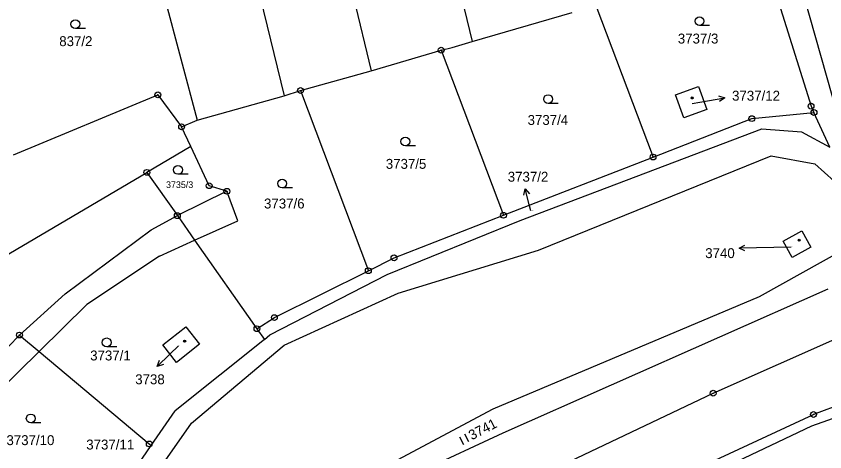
# Model space of a CAD drawing. Extents: x -593183 to -588034, y -1130415 to -1124994.
# Drawn here: x -591986.4 to -591847.9, y -1129082.2 to -1129007.5 of the extents above; entities that cross this region are included whole.
import ezdxf

# ---------------------------------------------------------------- set-up
doc = ezdxf.new("R2010")
doc.units = 0
for name, color, linetype in [('Vrstva 1', 7, 'Continuous'), ('Vrstva 16', 7, 'Continuous'), ('Vrstva 18', 7, 'Continuous'), ('Vrstva 19', 7, 'Continuous'), ('Vrstva 24', 7, 'Continuous'), ('Vrstva 25', 7, 'Continuous'), ('Vrstva 4', 7, 'Continuous')]:
    doc.layers.add(name, color=color, linetype=linetype)

msp = doc.modelspace()

# ---------------------------------------------------------------- linework, layer by layer
at = {"layer": 'Vrstva 1'}
for p, q in [((-591916.85, -1128976.13), (-591908.28, -1129011.87)), ((-591934.35, -1128980.55), (-591925.61, -1129016.89)), ((-591949.56, -1128983.97), (-591940.48, -1129021.2)), ((-591965.09, -1128989.08), (-591955.4, -1129025.36)), ((-591858.16, -1128997.37), (-591850.21, -1129022.94)), ((-591851.46, -1129004.08), (-591844.7, -1129027.89)), ((-591887.08, -1129005.69), (-591877.29, -1129031.67)), ((-591908.28, -1129011.87), (-591891.13, -1129006.89)), ((-591911.7, -1129012.86), (-591908.28, -1129011.87)), ((-591925.61, -1129016.89), (-591913.6, -1129013.33)), ((-591913.6, -1129013.33), (-591911.7, -1129012.86)), ((-591913.6, -1129013.33), (-591902.93, -1129041.66)), ((-591937.71, -1129020.27), (-591925.61, -1129016.89)), ((-591873.45, -1129021.01), (-591869.5, -1129019.58)), ((-591869.5, -1129019.58), (-591868.07, -1129023.53)), ((-591986.87, -1129031.29), (-591962.16, -1129021)), ((-591962.16, -1129021), (-591958.08, -1129026.48)), ((-591940.48, -1129021.2), (-591937.71, -1129020.27)), ((-591937.71, -1129020.27), (-591926.08, -1129051.16)), ((-591872.02, -1129024.96), (-591873.45, -1129021.01)), ((-591955.4, -1129025.36), (-591940.48, -1129021.2)), ((-591868.07, -1129023.53), (-591872.02, -1129024.96)), ((-591850.21, -1129022.94), (-591849.71, -1129024.03)), ((-591877.29, -1129031.67), (-591860.36, -1129025.08)), ((-591860.36, -1129025.08), (-591849.71, -1129024.03)), ((-591846.97, -1129029.98), (-591849.71, -1129024.03)), ((-591958.08, -1129026.48), (-591955.4, -1129025.36)), ((-591956.48, -1129029.84), (-591958.08, -1129026.48)), ((-591900.06, -1129042.53), (-591858.64, -1129026.85)), ((-591858.64, -1129026.85), (-591851.83, -1129027.34)), ((-591851.83, -1129027.34), (-591846.97, -1129029.98)), ((-591956.48, -1129029.84), (-591964.03, -1129034.3)), ((-591953.36, -1129036.59), (-591956.48, -1129029.84)), ((-591902.93, -1129041.66), (-591877.29, -1129031.67)), ((-591989.84, -1129049.54), (-591964.03, -1129034.3)), ((-591964.03, -1129034.3), (-591958.81, -1129041.72)), ((-591950.32, -1129037.54), (-591958.81, -1129041.72)), ((-591950.32, -1129037.54), (-591953.36, -1129036.59)), ((-591963.3, -1129044.16), (-591958.81, -1129041.72)), ((-591958.81, -1129041.72), (-591955.85, -1129045.92)), ((-591921.68, -1129048.96), (-591902.93, -1129041.66)), ((-591922.84, -1129051.81), (-591900.06, -1129042.53)), ((-591978.06, -1129055.13), (-591963.3, -1129044.16)), ((-591859.07, -1129055.6), (-591838.82, -1129044.27)), ((-591855, -1129046.1), (-591851.81, -1129044.35)), ((-591851.81, -1129044.35), (-591850.28, -1129047.12)), ((-591955.85, -1129045.92), (-591945.17, -1129061.11)), ((-591853.47, -1129048.88), (-591855, -1129046.1)), ((-591850.28, -1129047.12), (-591853.47, -1129048.88)), ((-591926.08, -1129051.16), (-591921.68, -1129048.96)), ((-591942.18, -1129059.2), (-591926.08, -1129051.16)), ((-591942.94, -1129062.16), (-591922.84, -1129051.81)), ((-591902.96, -1129078.99), (-591847.27, -1129054.28)), ((-591985.87, -1129062.19), (-591978.06, -1129055.13)), ((-591904.71, -1129074.84), (-591859.07, -1129055.6)), ((-591866.99, -1129072.17), (-591835.52, -1129058.19)), ((-591945.17, -1129061.11), (-591942.18, -1129059.2)), ((-591961.3, -1129063.9), (-591957.33, -1129060.77)), ((-591957.33, -1129060.77), (-591954.99, -1129063.78)), ((-591945.17, -1129061.11), (-591943.89, -1129062.93)), ((-591990.67, -1129067.13), (-591985.87, -1129062.19)), ((-591985.87, -1129062.19), (-591982.51, -1129065.01)), ((-591943.89, -1129062.93), (-591942.94, -1129062.16)), ((-591958.93, -1129066.9), (-591961.3, -1129063.9)), ((-591943.89, -1129062.93), (-591959.18, -1129075.21)), ((-591954.99, -1129063.78), (-591958.93, -1129066.9)), ((-591982.51, -1129065.01), (-591963.62, -1129080.87)), ((-591825.17, -1129066.6), (-591849.8, -1129075.82)), ((-591850.06, -1129077.78), (-591824.31, -1129068.41)), ((-591904.9, -1129090.17), (-591866.99, -1129072.17)), ((-591921.06, -1129083.57), (-591904.71, -1129074.84)), ((-591963.3, -1129081.14), (-591959.18, -1129075.21)), ((-591884.35, -1129091.84), (-591849.8, -1129075.82)), ((-591897.99, -1129100.42), (-591850.06, -1129077.78)), ((-591918.99, -1129086.39), (-591902.96, -1129078.99)), ((-591967.71, -1129087.49), (-591963.3, -1129081.14)), ((-591963.62, -1129080.87), (-591963.3, -1129081.14))]:
    msp.add_line(p, q, dxfattribs=at)
at = {"layer": 'Vrstva 16'}
for p, q in [((-591870.58, -1129022.5), (-591867.94, -1129022.03)), ((-591898.22, -1129040.9), (-591898.45, -1129040.03)), ((-591853.64, -1129047.12), (-591859.56, -1129047.24)), ((-591958.63, -1129064.04), (-591960.11, -1129065.48))]:
    msp.add_line(p, q, dxfattribs=at)
at = {"layer": 'Vrstva 24'}
for centre, radius in [((-591913.6, -1129013.33), 0.5), ((-591913.6, -1129013.33), 0.0327), ((-591937.71, -1129020.27), 0.5), ((-591962.16, -1129021), 0.5), ((-591962.16, -1129021), 0.0327), ((-591937.71, -1129020.27), 0.0327), ((-591850.21, -1129022.94), 0.5), ((-591850.21, -1129022.94), 0.0327), ((-591849.71, -1129024.03), 0.5), ((-591860.36, -1129025.08), 0.5), ((-591860.36, -1129025.08), 0.0327), ((-591849.71, -1129024.03), 0.0327), ((-591958.08, -1129026.48), 0.5), ((-591958.08, -1129026.48), 0.0327), ((-591877.29, -1129031.67), 0.5), ((-591877.29, -1129031.67), 0.0327), ((-591964.03, -1129034.3), 0.5), ((-591964.03, -1129034.3), 0.0327), ((-591953.36, -1129036.59), 0.5), ((-591953.36, -1129036.59), 0.0327), ((-591950.32, -1129037.54), 0.5), ((-591950.32, -1129037.54), 0.0327), ((-591958.81, -1129041.72), 0.5), ((-591958.81, -1129041.72), 0.0327), ((-591902.93, -1129041.66), 0.5), ((-591902.93, -1129041.66), 0.0327), ((-591921.68, -1129048.96), 0.5), ((-591921.68, -1129048.96), 0.0327), ((-591926.08, -1129051.16), 0.5), ((-591926.08, -1129051.16), 0.0327), ((-591942.18, -1129059.2), 0.5), ((-591942.18, -1129059.2), 0.0327), ((-591945.17, -1129061.11), 0.5), ((-591945.17, -1129061.11), 0.0327), ((-591985.87, -1129062.19), 0.5), ((-591985.87, -1129062.19), 0.0327), ((-591866.99, -1129072.17), 0.5), ((-591866.99, -1129072.17), 0.0327), ((-591849.8, -1129075.82), 0.5), ((-591849.8, -1129075.82), 0.0327), ((-591963.62, -1129080.87), 0.5), ((-591963.62, -1129080.87), 0.0327)]:
    msp.add_circle(centre, radius, dxfattribs=at)
at = {"layer": 'Vrstva 25'}
for p, q in [((-591974.54, -1129009.64), (-591976.29, -1129009.64)), ((-591867.59, -1129009.11), (-591869.34, -1129009.11)), ((-591893.53, -1129022.48), (-591895.28, -1129022.48)), ((-591867.94, -1129022.03), (-591864.99, -1129021.51)), ((-591917.99, -1129029.76), (-591919.74, -1129029.76)), ((-591956.95, -1129034.63), (-591958.7, -1129034.63)), ((-591939.1, -1129036.97), (-591940.85, -1129036.97)), ((-591898.45, -1129040.03), (-591899.2, -1129037.13)), ((-591859.56, -1129047.24), (-591862.56, -1129047.3)), ((-591969.17, -1129064.2), (-591970.92, -1129064.2)), ((-591960.11, -1129065.48), (-591962.25, -1129067.58)), ((-591982.19, -1129077.24), (-591983.94, -1129077.24)), ((-591908.84, -1129080.51), (-591909.53, -1129079.18)), ((-591910.44, -1129079.65), (-591909.75, -1129080.98))]:
    msp.add_line(p, q, dxfattribs=at)
for points in [[(-591866.06, -1129021.19), (-591864.99, -1129021.51), (-591865.88, -1129022.17)], [(-591899.44, -1129038.22), (-591899.2, -1129037.13), (-591898.47, -1129037.97)], [(-591861.55, -1129047.78), (-591862.56, -1129047.3), (-591861.57, -1129046.78)], [(-591961.19, -1129067.24), (-591962.25, -1129067.58), (-591961.89, -1129066.52)]]:
    msp.add_lwpolyline(points, dxfattribs=at)
for centre, radius in [((-591976.29, -1129008.89), 0.75), ((-591869.34, -1129008.36), 0.75), ((-591895.28, -1129021.73), 0.75), ((-591870.6, -1129021.54), 0.175), ((-591870.6, -1129021.54), 0.15), ((-591919.74, -1129029.01), 0.75), ((-591958.7, -1129033.88), 0.75), ((-591940.85, -1129036.22), 0.75), ((-591852.25, -1129045.91), 0.175), ((-591852.25, -1129045.91), 0.15), ((-591970.92, -1129063.45), 0.75), ((-591957.56, -1129063.23), 0.175), ((-591957.56, -1129063.23), 0.15), ((-591983.94, -1129076.49), 0.75)]:
    msp.add_circle(centre, radius, dxfattribs=at)
at = {"layer": 'Vrstva 4'}
for p, q in [((-591896.93, -1129047.65), (-591857.03, -1129031.44)), ((-591857.03, -1129031.44), (-591849.56, -1129032.85)), ((-591849.56, -1129032.85), (-591841.07, -1129040.53)), ((-591948.47, -1129042.58), (-591950.32, -1129037.54)), ((-591955.85, -1129045.92), (-591948.47, -1129042.58)), ((-591961.87, -1129048.65), (-591955.85, -1129045.92)), ((-591961.87, -1129048.65), (-591974.31, -1129056.97)), ((-591920.95, -1129055.01), (-591896.93, -1129047.65)), ((-591940.51, -1129063.95), (-591920.95, -1129055.01)), ((-591974.31, -1129056.97), (-591982.51, -1129065.01)), ((-591956.4, -1129077.31), (-591940.51, -1129063.95)), ((-591982.51, -1129065.01), (-591990.32, -1129072.67)), ((-591964.56, -1129089.01), (-591956.4, -1129077.31))]:
    msp.add_line(p, q, dxfattribs=at)

# ---------------------------------------------------------------- texts
at = {"layer": 'Vrstva 16'}
for s, p in [('3737/12', (-591863.75, -1129022)), ('3737/2', (-591902.19, -1129035.9)), ('3740', (-591868.35, -1129049)), ('3738', (-591966.03, -1129070.63)), ('3737/11', (-591974.42, -1129081.82))]:
    msp.add_text(s, height=1.7, dxfattribs=at).set_placement(p)
at = {"layer": 'Vrstva 18'}
for s, height, p in [('837/2', 1.7, (-591979.05, -1129012.65)), ('3737/3', 1.7, (-591873.05, -1129012.2)), ('3737/4', 1.7, (-591898.79, -1129026.16)), ('3737/5', 1.7, (-591923.09, -1129033.69)), ('3735/3', 1.14, (-591960.75, -1129036.98)), ('3737/6', 1.7, (-591943.96, -1129040.49)), ('3737/2', 0.1, (-591898.22, -1129040.9)), ('3737/1', 1.7, (-591973.75, -1129066.55)), ('3737/10', 1.7, (-591988.1, -1129081.07))]:
    msp.add_text(s, height=height, dxfattribs=at).set_placement(p)
msp.add_text('3741', height=1.7, rotation=27.3682, dxfattribs=at).set_placement((-591908.35, -1129080.26))
at = {"layer": 'Vrstva 19'}
for s, p in [('3737/12', (-591870.58, -1129022.5)), ('3740', (-591853.64, -1129047.12)), ('3738', (-591958.63, -1129064.04))]:
    msp.add_text(s, height=0.1, dxfattribs=at).set_placement(p)

doc.saveas('drawing.dxf')
